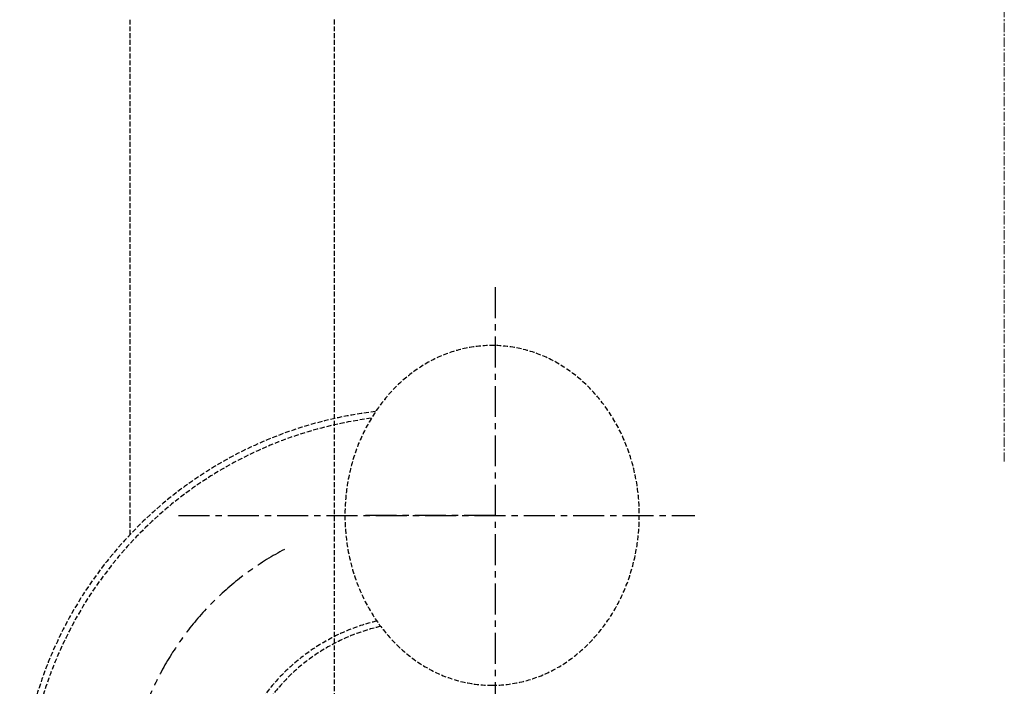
# Model space of a CAD drawing. Header units: millimetres. Extents: x 42975 to 708721, y 118172 to 172014.
# Tile 265 of 316: x 344261 to 345275, y 148451 to 149137. Entities that reach past the tile are written whole.
import ezdxf

# ---------------------------------------------------------------- set-up
doc = ezdxf.new("R2010")
doc.units = ezdxf.units.MM
doc.linetypes.add('ГТО-1 Пунктир', pattern=[7, 5, -2])
doc.linetypes.add('осевая', pattern=[50.8, 31.75, -6.35, 6.35, -6.35])
for name, color, linetype, lineweight in [('ГТО-2_Пунктир_025', 151, 'ГТО-1 Пунктир', 25), ('ГТО-2_Размеры_035', 2, 'Continuous', 35), ('ОГОС_Пунктир_025', 151, 'ГТО-1 Пунктир', 25), ('ОГСО_Оси_025', 7, 'осевая', 25), ('ОЗиМ_ось', 6, 'осевая', 25)]:
    doc.layers.add(name, color=color, linetype=linetype, lineweight=lineweight)

# ---------------------------------------------------------------- blocks, each defined once
blk = doc.blocks.new('ОГСО_Затвор_План')
at = {"layer": 'ОГОС_Пунктир_025'}
for radius, start in [(414.6, 96.6709), (408.3, 97.3931), (201.8, 103.4112), (195.5, 102.6522)]:
    blk.add_arc((-599.2, 685), radius, start, 180, dxfattribs=at)
at = {"layer": 'ОГОС_Пунктир_025', "extrusion": (0, 0, -1)}
blk.add_ellipse((-527.3, 990), major_axis=(0, -174.8), ratio=0.867023, dxfattribs=at)
at = {"layer": 'ОГСО_Оси_025'}
for p, q in [((-524.3, 1224.7), (-524.3, 755.3)), ((-850.1, 990), (-318.5, 990)), ((-524.3, 990), (-662.8, 990))]:
    blk.add_line(p, q, dxfattribs=at)
blk.add_arc((-599.2, 685), 305, 117.7172, 180, dxfattribs=at)
blk = doc.blocks.new('тройник')
at = {"layer": 'ОЗиМ_ось', "lineweight": 20, "ltscale": 0.3}
blk.add_line((536290, 775770.9), (536290, 788502.9), dxfattribs=at)
blk = doc.blocks.new('A$C1AA538EC')
at = {"layer": 'ОГОС_Пунктир_025'}
blk.add_line((-900, -10129.9), (-900, -9600.1), dxfattribs=at)
at = {"layer": 'ГТО-2_Размеры_035'}
blk.add_blockref('тройник', (-536290, -785825.7), dxfattribs=at)
at = {"layer": 'ГТО-2_Размеры_035', "rotation": 0.0001303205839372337}
blk.add_blockref('ОГСО_Затвор_План', (0, -11100.1), dxfattribs=at)

msp = doc.modelspace()

# ---------------------------------------------------------------- linework, layer by layer
at = {"layer": 'ГТО-2_Пунктир_025'}
msp.add_line((344584.6, 149137.2), (344584.6, 137837.2), dxfattribs=at)

# ---------------------------------------------------------------- block references
at = {"layer": 'ГТО-2_Размеры_035'}
msp.add_blockref('A$C1AA538EC', (345274.6, 158737.1), dxfattribs=at)

doc.saveas('drawing.dxf')
